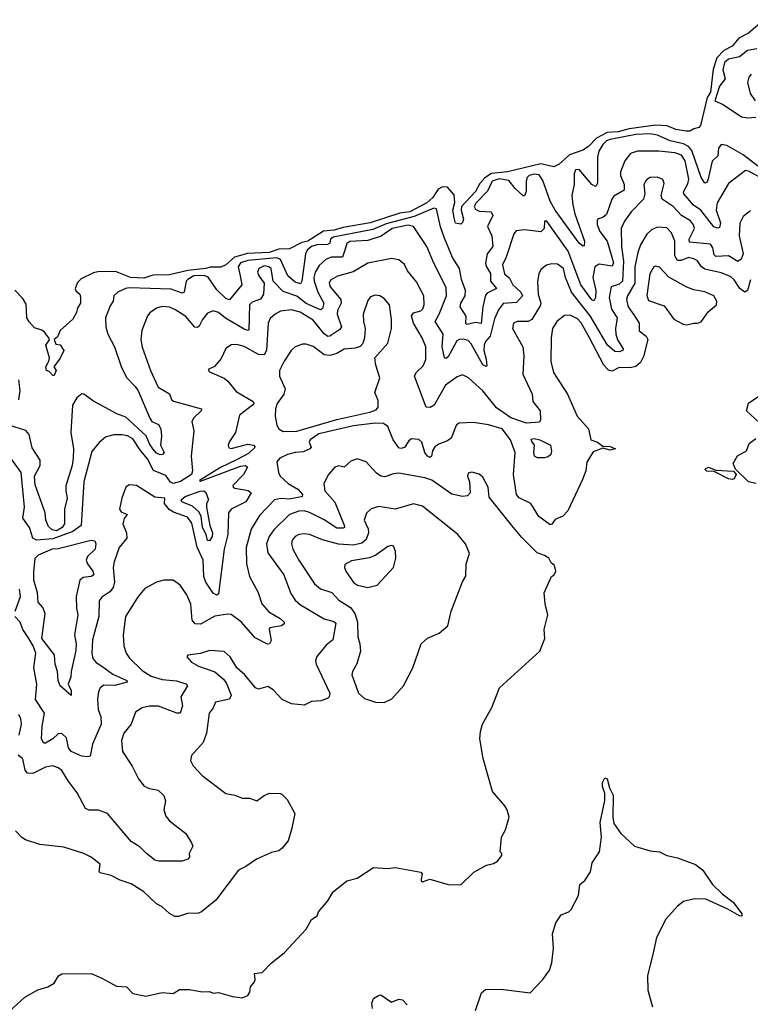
# Model space of a CAD drawing. Extents: x 2293139 to 2515392, y 824115 to 1006937.
# Tile 294 of 417: x 2374153 to 2378164, y 989608 to 995010. Entities that reach past the tile are written whole.
import ezdxf

# ---------------------------------------------------------------- set-up
doc = ezdxf.new("R2010")
doc.units = 0

msp = doc.modelspace()

# ---------------------------------------------------------------- linework, layer by layer
at = {"layer": '0CON10XD'}
for points in [[(2378240.1, 995009.9), (2378155, 994935.4), (2378101.8, 994908.2), (2378065, 994865.5), (2378018.8, 994841.2), (2377979.5, 994800.5), (2377960.7, 994739.3), (2377945, 994612.2), (2377927.8, 994582.2), (2377891.2, 994428.8), (2377882.3, 994417.7), (2377855, 994411.4), (2377831.3, 994398.7), (2377812.5, 994397.5), (2377755, 994408.4), (2377708, 994428), (2377645, 994431.5), (2377499.6, 994410.4), (2377438, 994395), (2377378.3, 994391.7), (2377319.7, 994360.3), (2377275.3, 994315), (2377245, 994293.8), (2377172.3, 994267.7), (2377115, 994216.5), (2377085, 994202.9), (2377015, 994219.4), (2376831.2, 994175), (2376743.5, 994166.5), (2376706.8, 994143.2), (2376679, 994111), (2376655, 994067.8), (2376579.5, 993985), (2376576.7, 993965), (2376588.8, 993915), (2376585, 993897.5), (2376575, 993887.5), (2376545, 993893.8), (2376537.7, 993922.3), (2376530.5, 993965), (2376542.4, 994007.6), (2376539.1, 994049.1), (2376501.2, 994091.2), (2376475, 994093.3), (2376450.5, 994079.5), (2376421.8, 994035), (2376389.2, 994005), (2376295, 993956.5), (2376241, 993949), (2376077.5, 993895), (2375929.9, 993870.1), (2375878.8, 993855), (2375820.5, 993849.5), (2375735, 993795.4), (2375702.8, 993787.2), (2375635, 993752.8), (2375575, 993750.7), (2375523.2, 993733.2), (2375402.9, 993727.1), (2375332.6, 993707.4), (2375285, 993665.5), (2375258.1, 993651.9), (2375198.6, 993651.4), (2375175.4, 993644.6), (2375076.9, 993633.1), (2374975, 993610.5), (2374885, 993608.8), (2374835, 993591.9), (2374760.8, 993595), (2374678.4, 993628.4), (2374582.8, 993627.2), (2374558.4, 993621.6), (2374491.1, 993588.9), (2374471.3, 993568.7), (2374457.5, 993535), (2374462.1, 993522.1), (2374482.7, 993505), (2374487.5, 993485), (2374486.3, 993455), (2374470.7, 993429.3), (2374465, 993404.4), (2374445, 993366.7), (2374376.2, 993305), (2374360, 993270), (2374343.3, 993255), (2374350.7, 993230.7), (2374375, 993226.7), (2374396.2, 993195), (2374376.1, 993153.9), (2374340, 993105), (2374352.5, 993085), (2374341.7, 993058.3), (2374335, 993057.5), (2374315, 993080), (2374300, 993085), (2374297.5, 993105), (2374313.9, 993136.1), (2374316.2, 993155), (2374297.5, 993225), (2374317, 993253), (2374313.3, 993265), (2374288.8, 993295), (2374275, 993305.8), (2374235, 993320), (2374205, 993351.8), (2374193.1, 993375), (2374191.1, 993415), (2374188.5, 993448.5), (2374169.7, 993479.7), (2374126.8, 993526.8)], [(2378199.1, 994850.9), (2378149, 994841), (2378104.2, 994805.8), (2378045, 994792.5), (2378022.5, 994775), (2378013.2, 994735), (2378026.9, 994685), (2377995.6, 994645), (2377970, 994565), (2378015, 994545.3), (2378115, 994476.5), (2378151.2, 994471.2), (2378195, 994474.8)], [(2378169.3, 994710.7), (2378155.8, 994695), (2378149.2, 994665), (2378163.1, 994605), (2378190, 994565)], [(2378205, 994205.9), (2378125, 994269.2), (2378035, 994319.5), (2378005, 994325.3), (2377988.9, 994305), (2377986.2, 994263.8), (2377955, 994234.3), (2377931, 994129), (2377925, 994117.3), (2377915, 994113.3), (2377895.2, 994145), (2377843.1, 994293.1), (2377825, 994314.1), (2377798.1, 994328.1), (2377725.1, 994345.1), (2377655, 994377.3), (2377615, 994383.5), (2377535, 994380), (2377395, 994352.7), (2377374.7, 994345), (2377354.7, 994325), (2377331.8, 994288.2), (2377325.3, 994255.3), (2377326.1, 994115), (2377320.2, 994099.8), (2377315, 994095.6), (2377295, 994106.4), (2377225, 994187.9), (2377205, 994185.5), (2377197.5, 994165), (2377196.7, 994106.7), (2377185.2, 994045), (2377189.3, 993995), (2377201.2, 993945), (2377254.5, 993795), (2377251.2, 993768.8), (2377245, 993767.5), (2377225, 993783.5), (2377092, 993965), (2377065.8, 994015), (2377025, 994128.5), (2377005, 994158.1), (2376975, 994162.6), (2376949.6, 994155), (2376939.3, 994145), (2376933, 994125), (2376933.3, 994066.7), (2376925, 994044.2), (2376916.7, 994043.3), (2376873.7, 994083.7), (2376838.6, 994128.6), (2376785, 994136.5), (2376746.3, 994125), (2376720.5, 994069.5), (2376658.8, 994005), (2376649, 993985), (2376655, 993969.8), (2376675, 993959), (2376741.1, 993955), (2376750.9, 993935), (2376720.9, 993875), (2376744.5, 993824.5), (2376750, 993765), (2376720.2, 993725), (2376711.2, 993675), (2376715.7, 993655), (2376738.1, 993618.1), (2376737.6, 993575), (2376770, 993535), (2376720.3, 993509.7), (2376711.2, 993498.8), (2376695.8, 993435), (2376686.2, 993343.8), (2376655, 993348.1), (2376607.9, 993337.9), (2376602.5, 993342.5), (2376603.5, 993383.5), (2376570.6, 993435), (2376575.2, 993455), (2376598.3, 993495), (2376601.1, 993525), (2376579.4, 993585), (2376566.8, 993645), (2376529.6, 993705), (2376485, 993812.2), (2376462.8, 993872.8), (2376441.9, 993971.9), (2376426.7, 993976.7), (2376319.3, 993930.7), (2376165, 993889.7), (2376091.1, 993858.9), (2375873.9, 993816.1), (2375859.7, 993805), (2375855.2, 993784.8), (2375843.9, 993776.1), (2375785, 993775.7), (2375756, 993765), (2375730.6, 993745), (2375721.3, 993725), (2375701.8, 993575), (2375695, 993561.5), (2375665, 993569.7), (2375625, 993604), (2375585, 993694.7), (2375565, 993704.1), (2375405, 993688.4), (2375364.6, 993675.4), (2375352, 993655), (2375364.1, 993604.1)], [(2378228.7, 994138.7), (2378155, 994178.8), (2378137.9, 994182.1), (2378045, 994111.4), (2377981.9, 994005), (2377977.4, 993965), (2378000.7, 993895), (2377995, 993869.2), (2377984.4, 993865.6), (2377963.8, 993873.8), (2377891.9, 993965), (2377852.4, 993992.4), (2377798.9, 994055), (2377798, 994065), (2377820.9, 994109.1), (2377826.1, 994135), (2377806.6, 994235), (2377786.4, 994266.4), (2377749.6, 994279.6), (2377662.2, 994287.8), (2377545, 994289.1), (2377505.6, 994275), (2377474.6, 994235), (2377450.8, 994175), (2377452, 994155), (2377472.2, 994105), (2377472.5, 994075), (2377415, 994042), (2377403.8, 994025), (2377375, 993940.9), (2377355, 993925.4), (2377326, 993915), (2377322.8, 993907.2), (2377324, 993885), (2377338.1, 993848.1), (2377378.9, 993795), (2377413.4, 993676.6), (2377405, 993657.9), (2377335, 993668), (2377310.9, 993655), (2377300.4, 993595), (2377315.6, 993525), (2377314.1, 993485.9), (2377305, 993467.1), (2377295, 993473.6), (2377233, 993555), (2377165, 993740.8), (2377048, 993905), (2377034.2, 993905), (2377032.5, 993865), (2377015, 993845.5), (2376926.5, 993856.5), (2376878.3, 993851.7), (2376866.4, 993835), (2376823.5, 993706.5), (2376803.5, 993665), (2376814.6, 993615), (2376841.5, 993591.5), (2376860, 993555), (2376904.7, 993515), (2376913.4, 993495), (2376881, 993459), (2376807.9, 993452.1), (2376781, 993419), (2376760.6, 993369.4), (2376735.6, 993274.4), (2376710.9, 993245), (2376702.4, 993225), (2376701.2, 993195), (2376713.2, 993146.8), (2376718.1, 993111.9), (2376713.3, 993106.7), (2376695, 993115.6), (2376632.2, 993232.2), (2376615, 993250.3), (2376588.2, 993258.2), (2376565, 993255.8), (2376552.2, 993247.8), (2376505, 993159.6), (2376495, 993150.9), (2376484.7, 993154.7), (2376472.1, 993215), (2376478.8, 993285), (2376433.3, 993355), (2376456.5, 993395), (2376495.9, 993495), (2376495, 993541.2), (2376426.8, 993675), (2376388.8, 993765), (2376314.3, 993875), (2376285, 993881.9), (2376198.8, 993865), (2376138.1, 993821.9), (2376065, 993798.6), (2375966.5, 993793.5), (2375948.5, 993781.5), (2375939.6, 993750.4), (2375925, 993706.7), (2375865, 993707), (2375835, 993696.7), (2375797.8, 993662.2), (2375776, 993624), (2375767.6, 993595), (2375770.2, 993575), (2375790, 993515), (2375822.4, 993455), (2375815.3, 993425), (2375805, 993417.5), (2375725, 993452.5), (2375675, 993492.3), (2375599.1, 993519.1), (2375544.5, 993575), (2375533.4, 993645), (2375521.5, 993655), (2375495, 993659.5), (2375466.6, 993645), (2375459.4, 993625), (2375465.4, 993605), (2375494.6, 993565), (2375491.8, 993505), (2375475, 993476.9), (2375430, 993460), (2375415.4, 993445), (2375411.3, 993308.7), (2375405, 993304.6), (2375385, 993312.1), (2375282.8, 993372.8), (2375245, 993402.8), (2375215, 993412.3), (2375185, 993400.4), (2375156.8, 993365), (2375138.3, 993328.3), (2375129.1, 993320.9), (2375115, 993323.8), (2375065, 993382.5), (2375005, 993419.7), (2374975, 993432.4), (2374935, 993436.6), (2374905, 993427.6), (2374867.7, 993402.3), (2374855.3, 993384.7), (2374824.5, 993305), (2374817.9, 993255), (2374825, 993213.3), (2374870.7, 993085), (2374913.3, 992993.3), (2374975, 992956.5), (2374986.3, 992926.3), (2374996.9, 992916.9), (2375151.2, 992875), (2375149.2, 992865), (2375108.5, 992825), (2375097.5, 992805), (2375108.5, 992755), (2375094.5, 992615), (2375102.5, 992535), (2375095.7, 992515), (2375035.9, 992475.9), (2374995, 992465.7), (2374981.9, 992471.9), (2374955, 992509.2), (2374887.6, 992537.6), (2374855, 992600.3), (2374816.1, 992646.1), (2374775, 992710.4), (2374745, 992727.1), (2374715, 992731.8), (2374668.3, 992731.7), (2374625, 992719.2), (2374590.2, 992689.8), (2374548.8, 992641.2), (2374505.9, 992475), (2374490, 992235), (2374445, 992201.5), (2374335, 992162), (2374244.9, 992154.9), (2374225.6, 992165.6), (2374207.1, 992225), (2374170.8, 992275), (2374180, 992335), (2374160.8, 992525), (2374105.3, 992605.3)], [(2378165, 993960.6), (2378125, 993930.8), (2378106.1, 993893.9), (2378102.1, 993825), (2378124.7, 993725), (2378113.9, 993696.1), (2378095, 993683.2), (2378045, 993714.4), (2377975, 993711.1), (2377965, 993719.4), (2377957.8, 993757.8), (2377945, 993778.4), (2377830.3, 993790.3), (2377828.2, 993805), (2377857.3, 993865), (2377853.2, 993885), (2377835, 993906.8), (2377786.6, 993936.6), (2377740, 993985), (2377679.6, 994025), (2377674.6, 994045), (2377691.4, 994111.4), (2377683.2, 994133.2), (2377655, 994146.9), (2377615, 994144.4), (2377595, 994130.8), (2377579.5, 994105), (2377584.5, 994054.5), (2377577.5, 994025), (2377510, 993955), (2377473.8, 993905), (2377455.4, 993865), (2377456.6, 993765), (2377468.9, 993685), (2377462.7, 993575), (2377445, 993559.2), (2377399.6, 993545), (2377389.1, 993485), (2377401.4, 993421.4), (2377432.8, 993375), (2377424.3, 993315.7), (2377426.5, 993285), (2377435, 993254.5), (2377466.5, 993205), (2377464, 993195), (2377445, 993188.7), (2377420.1, 993190.1), (2377380.9, 993225), (2377284.5, 993385), (2377183.1, 993515), (2377149.8, 993595), (2377138.1, 993645), (2377105, 993668.9), (2377075, 993670.9), (2377046.1, 993663.9), (2377015, 993639.4), (2377003.6, 993615), (2376996.2, 993573.8), (2376999.7, 993505), (2377013.4, 993455), (2377010.6, 993439.4), (2376965, 993364.4), (2376945, 993353.6), (2376910, 993355), (2376885, 993354.5), (2376865, 993345.7), (2376859.1, 993315), (2376916.2, 993215), (2376921.5, 993165), (2376914.6, 993065), (2376965.7, 992955), (2376970, 992915), (2377010, 992865), (2377012.9, 992815), (2377007.6, 992802.4), (2376935, 992796.8), (2376849, 992825), (2376771.2, 992881.2), (2376695, 992973.5), (2376616.9, 993045), (2376585, 993062.5), (2376555, 993051.2), (2376490.4, 993005), (2376429.1, 992895), (2376407.4, 992882.6), (2376385.5, 992885), (2376320.8, 993055), (2376330.5, 993075), (2376368.6, 993111.4), (2376382.8, 993145), (2376382.2, 993215), (2376363.2, 993265), (2376314.4, 993345), (2376304.8, 993385), (2376315, 993401.1), (2376355, 993412.7), (2376366, 993424), (2376373.5, 993445), (2376371.8, 993495), (2376332.4, 993572.4), (2376282.9, 993632.9), (2376265, 993667.5), (2376235, 993691.9), (2376195, 993700.6), (2376065, 993673.5), (2375983.5, 993626.5), (2375897.3, 993602.7), (2375859.9, 993580.1), (2375851.8, 993565), (2375857.6, 993545), (2375917.1, 993475), (2375917.4, 993455), (2375897.8, 993415), (2375895.3, 993395), (2375919.2, 993325), (2375910.5, 993309.5), (2375855, 993273.3), (2375845, 993272.8), (2375825, 993285.9), (2375765, 993361.1), (2375692.2, 993405), (2375645, 993418.4), (2375585, 993410), (2375555, 993394.4), (2375529.1, 993370.9), (2375517.5, 993345), (2375508.5, 993195), (2375495, 993171.6), (2375464, 993174), (2375385, 993217.8), (2375345, 993228.2), (2375315, 993226.7), (2375284.7, 993205.3), (2375258.6, 993151.4), (2375222.7, 993107.3), (2375188.3, 993091.7), (2375195, 993077.5), (2375275, 993043.3), (2375296.5, 993026.5), (2375340.9, 992970.9), (2375435.8, 992915), (2375438.6, 992905), (2375431.9, 992895), (2375359.7, 992840.3), (2375338.6, 992745), (2375305, 992696.2), (2375297.5, 992675), (2375301.4, 992661.4), (2375315, 992657.1), (2375405, 992681.2), (2375436.2, 992676.2), (2375445.7, 992665), (2375409.6, 992630.4), (2375342.5, 992595), (2375255, 992553.5), (2375141.2, 992481.2), (2375145, 992477.5), (2375365, 992560.7), (2375393.7, 992563.7), (2375403.1, 992555), (2375382.5, 992515), (2375323.3, 992455), (2375326, 992445), (2375335, 992440.5), (2375406.7, 992426.7), (2375424.4, 992415), (2375393.8, 992365), (2375314.4, 992325), (2375298.8, 992305), (2375296, 992185), (2375275.4, 992105), (2375245, 991860), (2375235, 991852), (2375215, 991864.4), (2375174.7, 991925), (2375164.7, 991955), (2375159.7, 992045), (2375126.9, 992116.9), (2375097.4, 992247.4), (2375075, 992281.1), (2374998.4, 992308.4), (2374973.2, 992323.2), (2374948.1, 992355), (2374950, 992385), (2374895, 992390), (2374795, 992454), (2374755, 992458.8), (2374736.2, 992445), (2374714.3, 992385), (2374701.4, 992325), (2374710.3, 992310.3), (2374742.5, 992295), (2374727.4, 992272.6), (2374719.4, 992245), (2374739.5, 992195), (2374741.1, 992165), (2374700, 992115), (2374670.9, 992035), (2374666.9, 992005), (2374673.8, 991925), (2374666.4, 991895), (2374648.9, 991871.1), (2374605, 991841.8), (2374588.8, 991821.2), (2374586.9, 991735), (2374552, 991608), (2374550, 991535), (2374555.3, 991505.3), (2374572.8, 991482.8), (2374605, 991463.6), (2374665, 991419.7), (2374742, 991385), (2374743.8, 991375), (2374675, 991357.8), (2374615, 991358.7), (2374594.6, 991345), (2374585, 991323.3), (2374580.4, 991285), (2374584.6, 991225), (2374598.8, 991185), (2374600.9, 991145), (2374552.9, 991035), (2374540.5, 990969.5), (2374525, 990965.4), (2374495, 990970), (2374435, 990995.7), (2374421.5, 991015), (2374410, 991070), (2374385, 991094.5), (2374365, 991092.5), (2374335, 991064.1), (2374295, 991040.3), (2374285, 991040.9), (2374273.3, 991065), (2374276, 991135), (2374288.5, 991205), (2374240.2, 991280.2), (2374247.8, 991365), (2374231.6, 991455), (2374241.1, 991535), (2374227.8, 991575), (2374203.3, 991615), (2374171.1, 991665), (2374155.3, 991705), (2374126.2, 991736.2)], [(2378165, 993583.3), (2378147.9, 993525), (2378135, 993515.4), (2378106.7, 993535), (2378075, 993582.7), (2378055, 993600.3), (2378005, 993620.3), (2377915, 993640.5), (2377896.3, 993655), (2377875, 993686.8), (2377855, 993698.8), (2377825, 993706.1), (2377785, 993689.4), (2377765, 993689.3), (2377749, 993715), (2377749.4, 993795), (2377730.9, 993840.9), (2377705, 993868.8), (2377655, 993872.3), (2377622.2, 993857.8), (2377596.6, 993833.4), (2377560.7, 993775), (2377547.5, 993732.5), (2377529.7, 993655), (2377530.5, 993565), (2377490.3, 993495), (2377485.3, 993475), (2377493.4, 993435), (2377525, 993390), (2377553.2, 993345), (2377553.5, 993303.5), (2377592.9, 993272.9), (2377600.7, 993255), (2377578.2, 993161.8), (2377561, 993129), (2377535, 993107.7), (2377505, 993099.8), (2377445, 993102.4), (2377405, 993081.8), (2377385, 993086.5), (2377360, 993115), (2377281.7, 993265), (2377235, 993346.1), (2377215, 993368.9), (2377175, 993388.2), (2377145, 993387.8), (2377101.1, 993355), (2377078.9, 993315), (2377070.8, 993265), (2377068.5, 993135), (2377082.9, 993075), (2377161.3, 992955), (2377213.8, 992835), (2377275.6, 992765), (2377288.8, 992705)], [(2377815, 993335.7), (2377854.3, 993345.7), (2377875, 993344.4), (2377895, 993352), (2377933.6, 993406.4), (2377978, 993445), (2377980, 993465), (2377963.8, 993495), (2377915, 993517.8), (2377855, 993528.5), (2377815, 993543.3), (2377716.7, 993596.7), (2377665, 993652.5), (2377645, 993657.8), (2377635, 993654.4), (2377612.5, 993615), (2377596, 993496), (2377605, 993468.6), (2377690.7, 993440.7), (2377745, 993367.5), (2377795, 993340), (2377815, 993335.7)], [(2375364.1, 993604.1), (2375373.3, 993555), (2375305, 993472.2), (2375285, 993480), (2375235, 993528.2), (2375188.2, 993598.2), (2375165, 993607), (2375108.7, 993605), (2375076.9, 993585), (2375067.6, 993575), (2375055.3, 993514.7), (2375045, 993510), (2374985, 993532.2), (2374755, 993539.2), (2374734.2, 993535.8), (2374691.2, 993515), (2374670, 993495), (2374666, 993465), (2374649.4, 993440.6), (2374624.4, 993375), (2374625.6, 993324.4), (2374637.7, 993285), (2374673.4, 993215), (2374711.5, 993101.5), (2374741.2, 993045), (2374787.4, 992997.4), (2374803, 992973), (2374867, 992823), (2374879.2, 992805), (2374915, 992789.6), (2374927.5, 992765), (2374931.8, 992725), (2374925.6, 992675), (2374946.2, 992635), (2374937.5, 992625), (2374925, 992622.9), (2374905, 992632.7), (2374885, 992655.6), (2374865, 992683.5), (2374847.1, 992727.1), (2374735, 992829.4), (2374687.2, 992847.2), (2374557.6, 992917.6), (2374505, 992955.6), (2374495, 992957.1), (2374467.1, 992935), (2374442.9, 992895), (2374433.5, 992745), (2374447.7, 992655), (2374447.2, 992605), (2374442, 992565), (2374407.1, 992452.9), (2374405.7, 992425), (2374414, 992385), (2374399.8, 992325), (2374398.4, 992245), (2374386.7, 992225), (2374355, 992206.3), (2374330.9, 992210.9), (2374310.4, 992230.4), (2374296.4, 992265), (2374292.5, 992305), (2374237.4, 992457.4), (2374234.9, 992505.1), (2374264.8, 992565), (2374265, 992594), (2374221, 992661), (2374204.8, 992734.8), (2374186, 992756), (2374092.9, 992785)], [(2375599.9, 992749.9), (2375675, 992753.5), (2375895, 992817.3), (2376075, 992856.1), (2376109.7, 992870.3), (2376121.8, 992885), (2376121.4, 992921.4), (2376103.6, 992965), (2376130, 993045), (2376108, 993115), (2376103.3, 993155), (2376174.2, 993235.8), (2376194.3, 993315), (2376194.3, 993365.7), (2376182.9, 993445), (2376155, 993480), (2376130, 993495), (2376105, 993498.1), (2376079.7, 993490.3), (2376065, 993470), (2376039.4, 993395), (2376040, 993355), (2376049.1, 993315), (2376046.7, 993265), (2376036.7, 993233.3), (2376022.1, 993217.9), (2375995, 993207.5), (2375935, 993201.8), (2375895, 993178), (2375855, 993167.5), (2375825, 993170.9), (2375800, 993190), (2375765, 993216.4), (2375725, 993230), (2375705, 993229.4), (2375665, 993215.7), (2375644.3, 993195), (2375605, 993136), (2375580, 993085), (2375580, 993055), (2375610.4, 992985), (2375602.7, 992955), (2375566.7, 992905), (2375556.7, 992875), (2375555.6, 992835), (2375564.4, 992785), (2375575.6, 992765), (2375599.9, 992749.9)], [(2374147.9, 992925), (2374156.6, 992975), (2374147.8, 993035)], [(2378215, 992797.5), (2378144.1, 992864.1), (2378153.8, 992906.2), (2378267.7, 992982.3)], [(2377288.8, 992705), (2377325, 992691.8), (2377355, 992670), (2377395, 992668.6), (2377423.8, 992655), (2377395, 992649.1), (2377355, 992660), (2377300.9, 992639.1), (2377267.5, 992582.5), (2377260.6, 992535), (2377242.8, 992487.2), (2377162.2, 992315), (2377135, 992286.4), (2377092.3, 992267.7), (2377075, 992241.5), (2377065, 992237.9), (2377003.9, 992285), (2376958.5, 992355), (2376896, 992386), (2376880.2, 992405), (2376864.3, 992515.7), (2376873.3, 992635), (2376847.2, 992705), (2376801.8, 992765), (2376727, 992787), (2376645, 992799.6), (2376565, 992796.5), (2376552, 992788), (2376546.4, 992775), (2376521.6, 992715), (2376501.3, 992698.7), (2376455, 992682.1), (2376432.6, 992667.4), (2376418.6, 992645), (2376413.7, 992616.3), (2376405, 992608.1), (2376391.8, 992615), (2376376.9, 992635), (2376361.7, 992691.7), (2376345, 992707.5), (2376305, 992711.4), (2376289.8, 992700.2), (2376265, 992663.5), (2376245, 992657.5), (2376235, 992661.5), (2376203.4, 992705), (2376175, 992777.8), (2376150.8, 992795), (2376105, 992796.3), (2375985, 992781), (2375795, 992737.5), (2375748.4, 992705), (2375743.1, 992693.1), (2375754.2, 992665), (2375746, 992655), (2375711.5, 992638.5), (2375665, 992635.7), (2375622.9, 992625), (2375580.6, 992605), (2375565.7, 992585), (2375573.1, 992525), (2375582.5, 992505), (2375626.9, 992465), (2375680.6, 992435), (2375705.5, 992405), (2375704, 992395), (2375697.6, 992392.4), (2375635, 992379.2), (2375585, 992382.8), (2375551.5, 992375), (2375469.4, 992290.6), (2375424.8, 992215.2), (2375396.9, 992115), (2375398.5, 992025), (2375415.5, 991954.5), (2375462, 991868), (2375481.8, 991805), (2375521.4, 991761.4), (2375583.1, 991725), (2375605.6, 991705), (2375605.8, 991695), (2375590, 991685), (2375526.5, 991673.5), (2375522.2, 991665), (2375534.2, 991605), (2375525, 991586.2), (2375514.5, 991584.5), (2375445, 991618), (2375370.8, 991705), (2375315, 991746), (2375295, 991748.8), (2375225, 991737.9), (2375145, 991693.8), (2375115.8, 991695.8), (2375100.4, 991715), (2375093, 991803), (2375070.6, 991855), (2375035, 991908), (2374995, 991936), (2374945, 991935.8), (2374905, 991924.2), (2374840.3, 991889.7), (2374804.2, 991845), (2374733.3, 991735), (2374720.5, 991635), (2374725.5, 991575), (2374738.1, 991535), (2374756.6, 991506.6), (2374825, 991440.3), (2374875, 991409.2), (2374935, 991389.7), (2375013.8, 991383.8), (2375065, 991366.4), (2375074.3, 991355), (2375038.1, 991295), (2375046.3, 991246.3), (2375035, 991206), (2375015, 991206.4), (2374915, 991243.6), (2374865, 991243.8), (2374825, 991235.6), (2374789.3, 991210.7), (2374764.3, 991145), (2374724.7, 991095.3), (2374711.2, 991055), (2374718.2, 990995), (2374770, 990915), (2374805.7, 990845), (2374835.6, 990805.6), (2374865, 990792.5), (2374913.4, 990783.4), (2374944.5, 990754.5), (2374953.1, 990725), (2374943.8, 990675), (2374955, 990640), (2374975, 990614.4), (2375066, 990546), (2375097.1, 990495), (2375104, 990475), (2375083.8, 990435), (2375086, 990415), (2375076.7, 990405), (2375045, 990393.8), (2374916.4, 990393.6), (2374895, 990400), (2374846.6, 990436.6), (2374815, 990470), (2374765, 990502.2), (2374635, 990654.4), (2374585.9, 990674.1), (2374534.3, 990674.3), (2374515, 990682), (2374468.6, 990768.6), (2374418.9, 990835), (2374385, 990891.1), (2374365, 990906.5), (2374335, 990916.2), (2374295, 990908.7), (2374225, 990873.8), (2374196, 990876), (2374183, 990893), (2374170, 990955), (2374145, 990974.6)], [(2377034.1, 992605.9), (2376996.2, 992606.2), (2376980, 992615), (2376976, 992635), (2376980, 992675), (2376964.4, 992695), (2376961.9, 992708.1), (2376978.1, 992711.9), (2377008.9, 992705), (2377067.1, 992675), (2377073, 992643), (2377068.8, 992625), (2377055, 992612), (2377034.1, 992605.9)], [(2378195.5, 992465.5), (2378154.4, 992474.4), (2378083.6, 992543.6), (2378070, 992575), (2378093.6, 992616.4), (2378142.5, 992645), (2378157.5, 992685), (2378195, 992712.5)], [(2374095, 989568.8), (2374181.7, 989648.3), (2374252.1, 989687.9), (2374307.5, 989705), (2374342.5, 989725), (2374366.7, 989765), (2374385, 989775.8), (2374545, 989777.5), (2374605, 989752.5), (2374685, 989707.5), (2374740, 989705), (2374775, 989667.5), (2374845, 989652.5), (2374935, 989673.3), (2374995, 989667.5), (2375030.7, 989689.3), (2375085, 989690), (2375155, 989676.2), (2375195, 989678.8), (2375215, 989670), (2375245, 989672.5), (2375320.7, 989650.7), (2375375, 989643.3), (2375405, 989657.5), (2375416.2, 989675), (2375420, 989705), (2375441.7, 989731.7), (2375446.7, 989745), (2375442.3, 989777.7), (2375485, 989783.3), (2375535, 989835.7), (2375605, 989890.8), (2375725, 990021.2), (2375755.8, 990074.2), (2375786.4, 990093.6), (2375793.3, 990115), (2375845, 990176), (2375873.8, 990225), (2375950, 990285), (2376005, 990301.2), (2376095, 990358), (2376175, 990352.5), (2376215, 990358), (2376355, 990333.3), (2376363.3, 990325), (2376356.7, 990295), (2376357.5, 990285), (2376365, 990280), (2376405, 990294.2), (2376505, 990266.2), (2376575, 990263.8), (2376646.4, 990333.6), (2376715, 990372.5), (2376755, 990380), (2376776.4, 990393.6), (2376800, 990425), (2376800, 990435), (2376790, 990445), (2376797.5, 990525), (2376820, 990565), (2376840, 990635), (2376830, 990675), (2376817.3, 990697.3), (2376748, 990775), (2376697.3, 990957.3), (2376680, 991065), (2376682.9, 991105), (2376694.5, 991145.5), (2376745, 991237.5), (2376786.7, 991345), (2377008.8, 991545), (2377036.7, 991615), (2377033.3, 991665), (2377052.5, 991745), (2377037.5, 991805), (2377033.3, 991865), (2377072.5, 991955), (2377087.5, 991965), (2377096.2, 991985), (2377090, 992015), (2377070, 992030), (2377058, 992055), (2377035, 992070.8), (2376993.8, 992085), (2376909.3, 992169.3), (2376855.4, 992235.4), (2376731.3, 992391.3), (2376725.8, 992445), (2376695, 992500), (2376675, 992515.8), (2376635, 992528), (2376615, 992522.5), (2376612, 992505), (2376622.5, 992475), (2376626, 992415), (2376611.3, 992398.7), (2376585, 992394.4), (2376525, 992407.5), (2376415, 992483.5), (2376377.4, 992497.4), (2376235, 992522.3), (2376205, 992518.8), (2376158.3, 992501.7), (2376135, 992505.5), (2376111.5, 992521.5), (2376055, 992584), (2376005, 992601.2), (2375971.2, 992588.8), (2375935, 992556), (2375905, 992562.9), (2375884, 992555), (2375848.6, 992515), (2375822.2, 992465), (2375827.7, 992425), (2375882.8, 992362.8), (2375935, 992237.1), (2375936.7, 992225), (2375929.5, 992220.5), (2375895, 992220.6), (2375825, 992266.7), (2375745, 992306.7), (2375714.7, 992315.3), (2375685, 992313.5), (2375635, 992294.6), (2375548, 992212), (2375522.4, 992175), (2375507.9, 992135), (2375515.7, 992085.7), (2375603.1, 991965), (2375642.2, 991862.2), (2375664.7, 991824.7), (2375695, 991799.5), (2375825, 991722.8), (2375878.1, 991708.1), (2375888.9, 991698.9), (2375872.3, 991607.7), (2375835, 991578.8), (2375785, 991515.8), (2375777.9, 991495), (2375781.1, 991475), (2375855.7, 991315), (2375852, 991295), (2375843.2, 991286.8), (2375806.7, 991273.3), (2375755, 991270), (2375715, 991250), (2375645, 991256.9), (2375595, 991280), (2375545, 991334), (2375515, 991351.2), (2375465, 991337.5), (2375447.5, 991345), (2375390, 991415), (2375344.6, 991454.6), (2375309.2, 991515), (2375275, 991544.2), (2375195, 991550), (2375145, 991533.3), (2375076.7, 991523.3), (2375070, 991515), (2375096.2, 991485), (2375135, 991463.3), (2375225, 991431.9), (2375272.1, 991392.1), (2375288.9, 991368.9), (2375314, 991305), (2375305, 991282), (2375227.5, 991265), (2375215.7, 991235), (2375193.6, 991206.4), (2375178.5, 991095), (2375160, 991045), (2375096.1, 990973.9), (2375090, 990945), (2375106.4, 990916.4), (2375155, 990864), (2375285, 990764), (2375335, 990756), (2375375, 990740), (2375415, 990738.8), (2375455, 990724.2), (2375495, 990753.8), (2375525, 990766), (2375584, 990764), (2375595, 990758.8), (2375622.1, 990732.1), (2375663.6, 990655), (2375647.8, 990575), (2375626.9, 990505), (2375593.8, 990465), (2375575, 990450.8), (2375535, 990440.8), (2375453.3, 990405), (2375395, 990363.8), (2375355, 990344), (2375230.4, 990179.6), (2375151.2, 990115), (2375135, 990108.9), (2375075, 990106.1), (2375025, 990090), (2375005, 990090), (2374975, 990105.6), (2374935, 990142.5), (2374905, 990160), (2374835, 990225.8), (2374765, 990270), (2374705, 990289.2), (2374655.2, 990315.2), (2374595, 990329.4), (2374588.6, 990335), (2374595, 990376.7), (2374546.2, 990415), (2374505, 990435.6), (2374395, 990471.1), (2374264.3, 990484.3), (2374185, 990510), (2374165, 990522.9), (2374130.8, 990560.8)], [(2378065, 992487.1), (2378045, 992491.9), (2377965, 992531.2), (2377925, 992533.1), (2377913.8, 992545), (2377935, 992555.5), (2377975, 992538.8), (2378072.7, 992532.7), (2378086.2, 992515), (2378075, 992491.4), (2378065, 992487.1)], [(2375195, 992151.8), (2375183.4, 992153.4), (2375176.2, 992185), (2375157.3, 992225), (2375148.6, 992285), (2375138.6, 992308.6), (2375101.6, 992341.6), (2375043.4, 992365), (2375040.5, 992375), (2375062.2, 992395), (2375143.9, 992423.9), (2375164.7, 992424.7), (2375175.9, 992415.9), (2375189.5, 992375), (2375179.6, 992355), (2375179.2, 992335), (2375197.8, 992235), (2375212.5, 992195), (2375210.7, 992175), (2375195, 992151.8)], [(2376155, 991264), (2376196.7, 991285), (2376260.8, 991355), (2376310.6, 991455), (2376358, 991585), (2376392.4, 991617.6), (2376455.5, 991644.5), (2376503.8, 991685), (2376522.2, 991765), (2376584.5, 991925.5), (2376602.3, 991957.7), (2376604.3, 992025), (2376621.7, 992081.7), (2376600.8, 992135), (2376558, 992185), (2376365, 992340.6), (2376315, 992353.1), (2376215, 992324.7), (2376125, 992339.5), (2376083.6, 992326.4), (2376056.6, 992303.4), (2376044.5, 992265), (2376066, 992216), (2376067.6, 992195), (2376055, 992157.5), (2376031.4, 992138.6), (2375985, 992128), (2375902.9, 992132.9), (2375815, 992156.9), (2375745, 992185.8), (2375715, 992190), (2375685, 992186.1), (2375665.3, 992174.7), (2375648.8, 992155), (2375645.4, 992135), (2375652.3, 992105), (2375685, 992044.4), (2375770.8, 991915), (2375805, 991887.3), (2375867, 991867), (2375905, 991824.6), (2375970, 991785), (2375993, 991753), (2376007.2, 991705), (2376008.8, 991625), (2376020.9, 991585), (2376023.5, 991545), (2376004.6, 991475.4), (2375980, 991435), (2375976.5, 991415), (2376013.8, 991315), (2376045.6, 991285.6), (2376105.8, 991265.8), (2376155, 991264)], [(2374435, 991302.5), (2374374.6, 991355), (2374364.2, 991385), (2374361.6, 991435), (2374347.5, 991475), (2374343.8, 991525), (2374275.6, 991615), (2374292.9, 991752.9), (2374279.6, 991785), (2374254.7, 991815), (2374250.8, 991865), (2374230.2, 991935), (2374230.5, 991979.5), (2374238.1, 992055), (2374255.9, 992075), (2374333, 992107), (2374365, 992108.6), (2374545, 992154.3), (2374565, 992151.1), (2374572, 992135), (2374568.2, 992105), (2374526.2, 992065), (2374517.7, 992045), (2374524.6, 992025), (2374555.3, 991985), (2374560.5, 991965), (2374545.2, 991954.8), (2374500.8, 991949.3), (2374482.9, 991935), (2374462.4, 991845), (2374465, 991781.2), (2374471.8, 991745), (2374454.1, 991635), (2374462.9, 991585), (2374461.2, 991548.8), (2374435.5, 991435), (2374434.3, 991405.7), (2374419.2, 991365), (2374435, 991330), (2374435, 991302.5)], [(2376065, 991894.4), (2376115, 991907.1), (2376205, 992003.8), (2376218.9, 992055), (2376216.9, 992095), (2376205, 992122), (2376195, 992125.7), (2376175, 992120.6), (2376107.8, 992072.2), (2376073, 992057), (2375975, 992041.5), (2375938.8, 992021.2), (2375935.8, 992005), (2375943.1, 991985), (2375985, 991921.9), (2376006.9, 991906.9), (2376065, 991894.4)], [(2374129, 991765), (2374157.2, 991845), (2374151.5, 991885)], [(2374150.7, 991085), (2374163.2, 991145), (2374159.6, 991175), (2374148, 991198)], [(2376655.5, 989574.5), (2376689.3, 989670.7), (2376710.5, 989689.5), (2376795, 989690.8), (2376955, 989672), (2377025, 989744.3), (2377061.1, 989795), (2377074.4, 989835), (2377084.2, 989915.8), (2377077.5, 989995), (2377096, 990055), (2377125, 990098.8), (2377167.5, 990115), (2377181.2, 990128.8), (2377220.8, 990205), (2377227.5, 990265), (2377255, 990286.7), (2377287.5, 990335), (2377296.4, 990383.6), (2377336.2, 990445), (2377347.5, 990525), (2377339.2, 990605), (2377365.8, 990725.8), (2377366, 990765), (2377353.2, 990803.2), (2377352.9, 990825), (2377365, 990850), (2377378.8, 990845), (2377392, 990795), (2377411.4, 990755), (2377408.9, 990635), (2377415, 990600), (2377453.8, 990545), (2377527.5, 990475), (2377615, 990450), (2377665, 990444.2), (2377705, 990424.2), (2377765, 990412), (2377862.5, 990375), (2377903.9, 990343.9), (2377957.5, 990265), (2378010, 990215), (2378069.5, 990169.5), (2378117.5, 990105), (2378117.5, 990092.5), (2378105, 990093.8), (2378040.3, 990130.3), (2377920, 990185), (2377857, 990187), (2377798.3, 990171.7), (2377765, 990147.5), (2377701.2, 990075), (2377649.2, 989975), (2377630.7, 989890.7), (2377600, 989765), (2377602, 989685), (2377628, 989595)], [(2376090, 989585), (2376086.7, 989615), (2376095, 989640), (2376123, 989657), (2376135, 989660), (2376195, 989620), (2376235, 989636.7), (2376255, 989632.5), (2376280, 989605)]]:
    msp.add_lwpolyline(points, dxfattribs=at)

doc.saveas('drawing.dxf')
